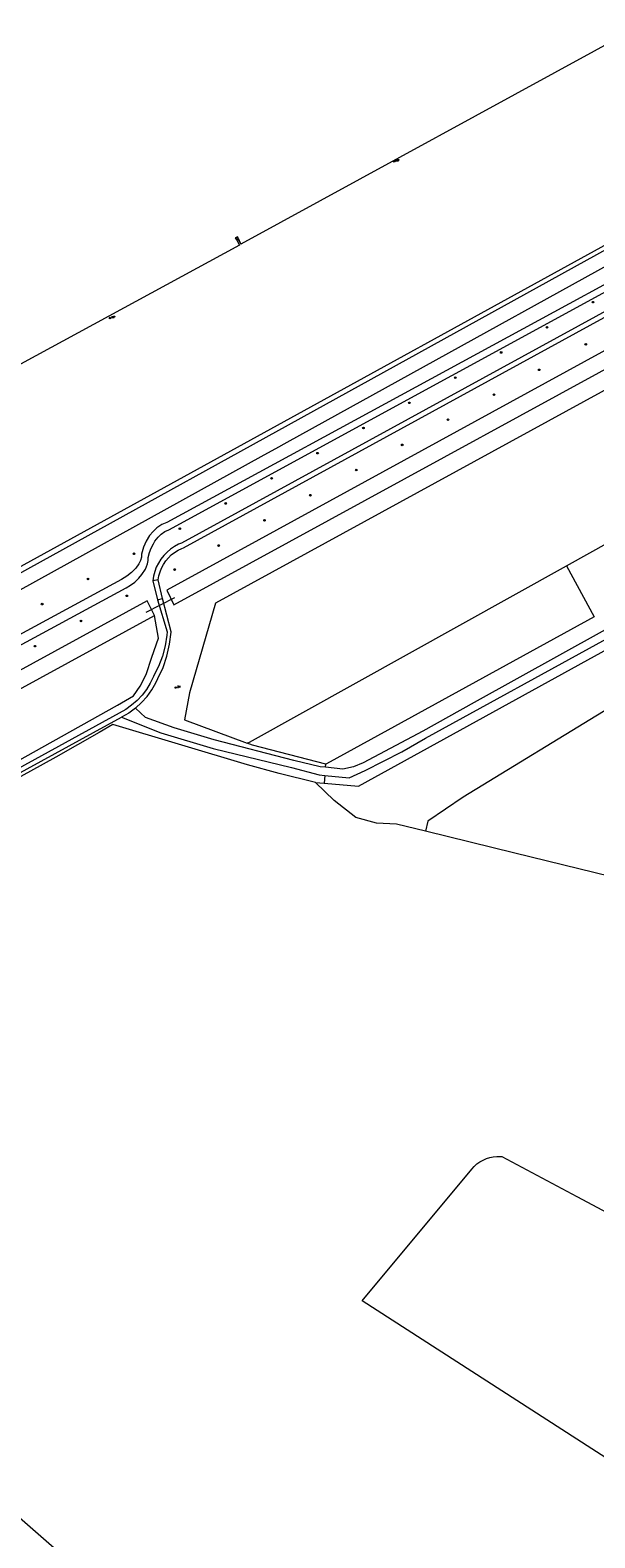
# Model space of a CAD drawing. Header units: metres. Extents: x 138165 to 154469, y 480134 to 494189.
# Tile 925 of 1056: x 148352 to 148524, y 488380 to 488841. Entities that reach past the tile are written whole.
import ezdxf

# ---------------------------------------------------------------- set-up
doc = ezdxf.new("R2010")
doc.units = ezdxf.units.M
doc.header["$LTSCALE"] = 0.001
doc.header["$MEASUREMENT"] = 0
for name, color, linetype, lineweight in [('TOP-L-duiker', 7, 'Continuous', 0), ('TOP-L-terrein hoogteverschil grondkering', 7, 'Continuous', 0), ('TOP-L-topo objecten punt', 7, 'Continuous', 0), ('TOP-L-topo objecten vlak', 7, 'Continuous', 0)]:
    doc.layers.add(name, color=color, linetype=linetype, lineweight=lineweight)
doc.styles.add('Style-STANDARD', font='STANDARD.shx')

# ---------------------------------------------------------------- blocks, each defined once
blk = doc.blocks.new('24')
at = {"layer": 'TOP-L-topo objecten punt', "color": 7, "linetype": 'Continuous', "lineweight": 0}
for radius in [0.025, 0.0182, 0.0115, 0.005]:
    blk.add_circle((0, 0), radius, dxfattribs=at)
blk = doc.blocks.new('304')
at = {"layer": 'TOP-L-topo objecten punt', "color": 7, "linetype": 'Continuous', "lineweight": 0}
blk.add_circle((0, 0), 0.0225, dxfattribs=at)
at = {"layer": 'TOP-L-topo objecten punt', "color": 7, "linetype": 'Continuous', "lineweight": 0, "style": 'Style-STANDARD'}
blk.add_text('ZM', height=0.054, dxfattribs=at).set_placement((0.043, 0))
blk = doc.blocks.new('17')
at = {"layer": 'TOP-L-topo objecten punt', "color": 7, "linetype": 'Continuous', "lineweight": 0}
blk.add_circle((0, 0), 0.025, dxfattribs=at)
at = {"layer": 'TOP-L-topo objecten punt', "color": 7, "linetype": 'Continuous', "lineweight": 0, "style": 'Style-STANDARD'}
blk.add_text('HP', height=0.06, dxfattribs=at).set_placement((0.0483, 0))

msp = doc.modelspace()

# ---------------------------------------------------------------- linework, layer by layer
at = {"layer": 'TOP-L-duiker', "flags": 128}
msp.add_lwpolyline([(148396.04, 488667.45), (148387.31, 488662.91)], dxfattribs=at)
at = {"layer": 'TOP-L-terrein hoogteverschil grondkering', "flags": 128}
for points in [[(148415.04, 488776.8), (148414.63, 488777.49), (148415.27, 488777.81), (148415.52, 488777.18)], [(148415.52, 488777.18), (148415.82, 488776.61), (148416.34, 488775.5)]]:
    msp.add_lwpolyline(points, dxfattribs=at)
at = {"layer": 'TOP-L-topo objecten vlak', "flags": 128}
for points in [[(148548.14, 488850.04), (148544.87, 488848.06), (148541.74, 488846.17), (148541.61, 488846.09), (148535.56, 488842.42), (148535.76, 488842.1), (148536.35, 488841.16), (148416.34, 488775.5), (148415.82, 488776.61), (148415.52, 488777.18)], [(147808.84, 488384.84), (147884.15, 488425.18), (147994.81, 488484.46), (148037.47, 488507.31), (148230.72, 488612.04), (148550.81, 488788.01), (148567.7, 488797.34), (148571.9, 488799.63), (148575.8, 488801.75), (148631.29, 488831.04)], [(147808.84, 488384.84), (147809.91, 488382.93), (147878.14, 488419.53), (147879.9, 488420.48), (147999.16, 488484.46), (148038.42, 488505.52), (148231.67, 488610.24), (148568.74, 488796.47), (148568.84, 488796.53), (148572.07, 488798.32), (148631.87, 488830.02)], [(148633.04, 488827.97), (148632.11, 488826.45), (148629.34, 488824.92), (148612.67, 488815.7), (148610.92, 488814.73), (148609.17, 488813.77), (148607.42, 488812.8), (148605.67, 488811.83), (148603.92, 488810.86), (148602.17, 488809.89), (148574.2, 488794.43), (148574.11, 488794.39), (148570.97, 488792.65), (148570.85, 488792.58), (148430.38, 488714.91), (148426.88, 488712.98), (148423.38, 488711.04), (148234.03, 488606.35)], [(148617.26, 488804.04), (148580.04, 488783.68), (148576.71, 488781.85), (148398.15, 488684.16), (148397.3, 488683.8), (148396.04, 488683.14), (148394.85, 488682.34), (148393.75, 488681.42), (148392.76, 488680.4), (148391.87, 488679.27), (148391.11, 488678.06), (148390.48, 488676.78), (148389.99, 488675.44), (148389.64, 488674.05), (148389.44, 488672.64)], [(148640.85, 488799.12), (148639.04, 488803.03), (148633.28, 488800.83), (148585.07, 488774.46), (148581.74, 488772.64), (148393.68, 488669.79), (148395.85, 488665.25), (148584.18, 488768.16), (148587.52, 488769.99), (148595.1, 488774.13)], [(148564.55, 488783.37), (148393.74, 488690.49), (148392.17, 488689.81), (148390.62, 488688.78), (148389.5, 488687.72), (148388.45, 488686.46), (148387.43, 488684.76), (148386.6, 488682.94), (148385.96, 488680.77), (148385.93, 488679.83), (148385.63, 488678.8), (148385.13, 488677.79), (148384.2, 488676.48), (148382.86, 488675.14), (148381.46, 488674.05), (148379.86, 488673.08), (148128.96, 488537.07)], [(148192.29, 488568.13), (148381.26, 488670.48), (148382.63, 488671.33), (148383.88, 488672.26), (148385.15, 488673.43), (148386.08, 488674.54), (148387.14, 488676.22), (148387.74, 488677.8), (148387.98, 488678.83), (148388.04, 488679.76), (148388.43, 488681.3), (148388.93, 488682.57), (148389.6, 488683.89), (148390.08, 488684.8), (148391.01, 488685.99), (148391.92, 488686.88), (148393.05, 488687.67), (148394.27, 488688.21), (148567.23, 488782.53)], [(148415.04, 488776.8), (148415.21, 488776.5), (148415.85, 488775.23), (148349.02, 488738.83), (148203.21, 488659.24), (148191.71, 488652.94), (148190.19, 488652.11), (148047.21, 488573.87), (147914.26, 488500), (147785.06, 488428.33), (147786.26, 488426.17), (147782.68, 488424.26), (147781.86, 488423.78), (147781.07, 488423.35), (147776.74, 488420.98), (147775.85, 488420.5), (147769.04, 488416.78), (147768.32, 488416.38), (147767.44, 488415.9)], [(148391.06, 488672.92), (148391.27, 488674.16), (148391.62, 488675.37), (148392.08, 488676.54), (148392.67, 488677.65), (148393.37, 488678.7), (148394.17, 488679.66), (148395.07, 488680.54), (148396.06, 488681.32), (148397.12, 488681.99), (148398.25, 488682.54), (148398.74, 488682.74), (148568.09, 488775.38)], [(148415.52, 488777.18), (148415.27, 488777.81), (148414.63, 488777.49), (148415.04, 488776.8)], [(148415.52, 488777.18), (148415.04, 488776.8)], [(148591.56, 488719.4), (148571.79, 488755.1), (148408.6, 488665.8), (148400.65, 488638.37), (148399.1, 488630.1), (148418.28, 488622.96)], [(148601.88, 488707.12), (148603.31, 488704.2), (148603.15, 488702.76), (148600.05, 488699.35), (148594.19, 488694.59), (148571.69, 488682.11), (148541.36, 488665.3), (148526.75, 488657.19), (148487.63, 488635.48), (148471.89, 488626.7), (148453.65, 488617.02), (148450.77, 488615.73), (148447.52, 488615.05), (148442.14, 488615.63)], [(148515.77, 488677.22), (148562.05, 488702.98)], [(148441.95, 488613.14), (148449.41, 488612.4), (148454.33, 488614.67), (148465.46, 488620.35), (148472.72, 488624.51), (148528.01, 488654.88), (148543.94, 488663.63), (148572.78, 488679.74), (148598.27, 488693.98)], [(148418.28, 488622.96), (148418.99, 488623.36), (148515.77, 488677.22)], [(148515.77, 488677.22), (148524.31, 488661.64), (148443.58, 488617.3), (148442.25, 488616.57)], [(148391.06, 488672.92), (148389.44, 488672.64)], [(148389.44, 488672.64), (148390.84, 488666.8)], [(148392.35, 488667.18), (148391.06, 488672.92)], [(148389.98, 488662.04), (148387.7, 488666.53), (148000, 488454.5), (147881.64, 488389.78), (147883.96, 488385.53)], [(148390.84, 488666.8), (148393.8, 488657.04), (148393.71, 488656.07), (148393.19, 488652.79), (148392.34, 488649.58), (148391.15, 488646.47), (148389.64, 488643.51), (148389.58, 488643.35), (148388.64, 488641.34), (148387.49, 488639.43), (148386.15, 488637.66), (148384.63, 488636.03), (148382.95, 488634.58), (148381.13, 488633.31), (148379.17, 488632.23), (148317.15, 488598.14)], [(148384.08, 488633.7), (148385.95, 488635.39), (148387.64, 488637.26), (148389.11, 488639.3), (148390.37, 488641.48), (148390.96, 488642.75), (148392.53, 488646.12), (148393.73, 488649.64), (148394.56, 488653.27), (148395.01, 488656.96), (148395.01, 488656.99), (148392.35, 488667.18)], [(148390.84, 488666.8), (148392.35, 488667.18)], [(147883.96, 488385.53), (148000, 488448.94), (148389.98, 488662.04)], [(148347.82, 488617.42), (148378.61, 488634.6), (148383.49, 488637.43), (148385.51, 488640.47), (148387.4, 488643.98), (148389.11, 488649.32), (148391.12, 488655.09), (148389.98, 488662.04)], [(148441.74, 488610.76), (148452.27, 488609.84), (148529.38, 488652.38), (148537.14, 488638.22), (148537.26, 488637.99), (148537.34, 488637.84)], [(148537.34, 488637.84), (148528.99, 488633.78), (148484.24, 488606.53), (148473.45, 488599.12), (148472.73, 488596.11)], [(148384.08, 488633.7), (148382.05, 488632.22), (148379.89, 488630.97)], [(148442.14, 488615.63), (148440.56, 488615.81), (148432.55, 488617.72), (148408.19, 488624.07), (148395.93, 488627.71), (148387.22, 488630.88), (148384.08, 488633.7)], [(148317.8, 488597.05), (148379.89, 488630.97)], [(148439.14, 488610.98), (148428.01, 488613.71), (148418.33, 488616.43), (148377.18, 488628.71), (148373, 488626.3), (148359.81, 488618.78), (148334.45, 488604.82)], [(148379.89, 488630.97), (148391.84, 488626.19), (148407.88, 488621.35), (148431.8, 488615.6), (148440.26, 488613.31), (148441.95, 488613.14)], [(148442.25, 488616.57), (148419.9, 488622.36), (148418.28, 488622.96)], [(148442.14, 488615.63), (148442.25, 488616.57)], [(148439.14, 488610.98), (148441.74, 488610.76)], [(148472.73, 488596.11), (148463.83, 488598.3), (148457.73, 488598.6), (148451.48, 488600.31), (148444.82, 488605.53), (148439.14, 488610.98)], [(148441.95, 488613.14), (148441.74, 488610.76)], [(148636.86, 488555.9), (148500, 488589.38), (148472.73, 488596.11)], [(148547.85, 488391.59), (148453.35, 488452.6), (148486.89, 488492.84), (148487.63, 488493.66), (148488.45, 488494.4), (148489.35, 488495.04), (148490.31, 488495.59), (148491.32, 488496.04), (148492.37, 488496.38), (148493.45, 488496.61), (148494.55, 488496.72), (148495.65, 488496.72), (148496.05, 488496.69), (148519, 488484.46), (148588.95, 488447.18)], [(148340.42, 488393.47), (148384.66, 488354.83), (148471.53, 488279.82)]]:
    msp.add_lwpolyline(points, dxfattribs=at)

# ---------------------------------------------------------------- block references
at = {"layer": 'TOP-L-topo objecten punt', "xscale": 10, "yscale": 10, "zscale": 10}
for name, p in [('17', (148463.14, 488800.83)), ('24', (148523.9, 488757.8)), ('17', (148376.34, 488752.95)), ('24', (148509.87, 488750.11)), ('24', (148495.85, 488742.42)), ('24', (148521.7, 488744.93)), ('24', (148481.82, 488734.73)), ('24', (148507.48, 488737.12)), ('24', (148493.65, 488729.55)), ('24', (148467.8, 488727.03)), ('24', (148453.77, 488719.34)), ('24', (148479.63, 488721.86)), ('24', (148439.75, 488711.65)), ('24', (148465.61, 488714.17)), ('24', (148451.59, 488706.48)), ('24', (148425.72, 488703.96)), ('24', (148411.7, 488696.27)), ('24', (148437.56, 488698.79)), ('24', (148397.67, 488688.58)), ('24', (148423.54, 488691.1)), ('24', (148409.52, 488683.41)), ('24', (148383.65, 488680.89)), ('24', (148369.62, 488673.2)), ('24', (148396.08, 488676.07)), ('24', (148355.6, 488665.51)), ('24', (148381.47, 488668.04)), ('24', (148367.45, 488660.35)), ('24', (148353.43, 488652.66)), ('304', (148396.43, 488640))]:
    msp.add_blockref(name, p, dxfattribs=at)

doc.saveas('drawing.dxf')
